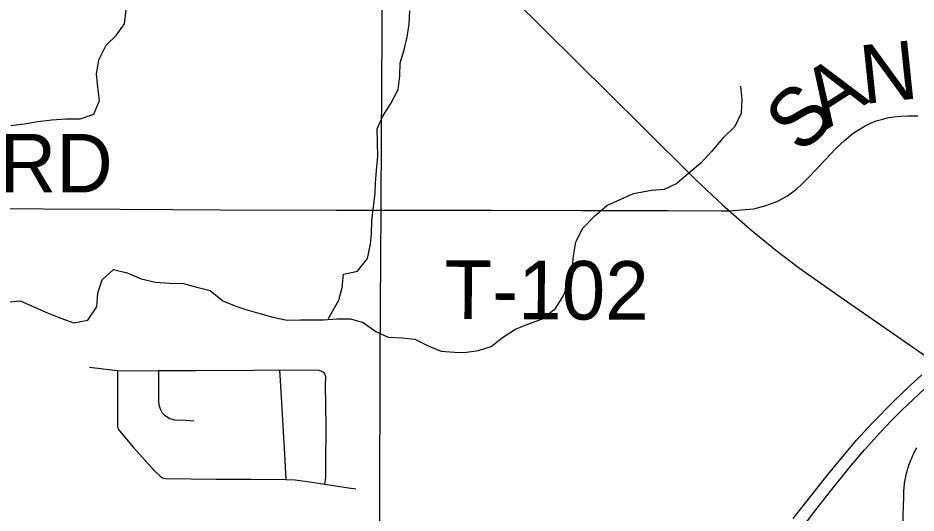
# Model space of a CAD drawing. Extents: x 0 to 34, y 0 to 22.
# Drawn here: x 16.108 to 16.98, y 7.157 to 7.637 of the extents above; entities that cross this region are included whole.
import ezdxf

# ---------------------------------------------------------------- set-up
doc = ezdxf.new("R2010")
doc.units = 0
for name, color, linetype in [('GM_X_City_Street', 7, 'Continuous'), ('GM_X_County_Road', 7, 'Continuous'), ('GM_X_County_Road_Text', 7, 'Continuous'), ('GM_X_Minor_River', 7, 'Continuous'), ('GM_X_Rail_Line', 7, 'Continuous'), ('GM_X_Township_Road', 7, 'Continuous'), ('GM_X_Township_Road_Text', 7, 'Continuous'), ('GM_X_US_Route', 7, 'Continuous')]:
    doc.layers.add(name, color=color, linetype=linetype)

msp = doc.modelspace()

# ---------------------------------------------------------------- linework, layer by layer
at = {"layer": 'GM_X_City_Street'}
for points in [[(16.17794, 7.29822), (16.19101, 7.29666), (16.20496, 7.29499), (16.22517, 7.29485), (16.24508, 7.29498), (16.281, 7.29522), (16.33696, 7.29534), (16.36248, 7.29561), (16.40048, 7.29541), (16.40344, 7.29451), (16.40537, 7.29321)], [(16.20496, 7.29499), (16.20489, 7.24068), (16.20551, 7.23827), (16.20695, 7.23649), (16.2205, 7.22047), (16.24071, 7.19799), (16.24628, 7.19255), (16.24868, 7.19111), (16.25151, 7.19035), (16.30079, 7.18966), (16.33449, 7.18953), (16.36875, 7.18946), (16.37759, 7.18898), (16.38955, 7.18747), (16.40646, 7.18478), (16.42932, 7.18139), (16.43654, 7.18018)], [(16.27901, 7.24598), (16.27166, 7.24651), (16.26071, 7.24703), (16.25585, 7.24816), (16.25126, 7.25099), (16.24873, 7.25377), (16.24663, 7.25765), (16.2455, 7.26139), (16.2451, 7.26665), (16.24509, 7.2788), (16.24508, 7.29498)], [(16.36875, 7.18946), (16.36756, 7.214), (16.36656, 7.23001), (16.36445, 7.26404), (16.36248, 7.29561)], [(16.40646, 7.18478), (16.40722, 7.19115), (16.40743, 7.20335), (16.40764, 7.24157), (16.40695, 7.2809), (16.40716, 7.28942), (16.40647, 7.29176), (16.40537, 7.29321)], [(16.96801, 7.1572), (16.96809, 7.16074), (16.96844, 7.17491), (16.96854, 7.17745), (16.96863, 7.1791), (16.96876, 7.18075), (16.96892, 7.1824), (16.9691, 7.18405), (16.96932, 7.18569), (16.96956, 7.18732), (16.96983, 7.18895), (16.97013, 7.19058), (16.97046, 7.1922), (16.97082, 7.19382), (16.97121, 7.19543), (16.97162, 7.19703), (16.97206, 7.19863), (16.97253, 7.20021), (16.97303, 7.2018), (16.97355, 7.20336), (16.9741, 7.20493), (16.97468, 7.20648), (16.97529, 7.20802), (16.97592, 7.20955), (16.97658, 7.21107), (16.97727, 7.21258), (16.97798, 7.21407), (16.97872, 7.21555), (16.97948, 7.21702), (16.98028, 7.21848), (16.98109, 7.21992)], [(16.96709, 6.846), (16.96692, 6.87816), (16.96701, 6.91796), (16.96603, 6.92391), (16.96452, 6.92871), (16.96186, 6.93457), (16.95821, 6.94079), (16.95499, 6.94708), (16.95448, 6.95198), (16.95395, 6.95757), (16.95431, 6.96246), (16.95488, 6.96527), (16.95582, 6.96921), (16.95715, 6.97321), (16.9591, 6.97827), (16.96105, 6.98298), (16.96274, 6.9892), (16.96363, 6.99604), (16.96416, 7.00563), (16.96418, 7.01099), (16.96562, 7.06595), (16.96746, 7.13621), (16.96801, 7.1572)]]:
    msp.add_lwpolyline(points, dxfattribs=at)
at = {"layer": 'GM_X_County_Road'}
for points in [[(16.45933, 6.21758), (16.45993, 6.29571), (16.4602, 6.36345), (16.46034, 6.40825), (16.4604, 6.45812), (16.46054, 6.4932), (16.46034, 6.55737), (16.46014, 6.65722), (16.46047, 6.72085), (16.4602, 6.80991), (16.45993, 6.91402), (16.45964, 7.00482), (16.45952, 7.06104), (16.45966, 7.09997), (16.45973, 7.15915), (16.46, 7.30616), (16.46034, 7.35582), (16.46068, 7.40548), (16.46088, 7.45071), (16.46097, 7.46188), (16.46133, 7.51714), (16.46167, 7.57078), (16.46199, 7.6229), (16.46237, 7.69746)], [(15.81347, 7.45375), (15.83132, 7.45358), (15.86214, 7.45372), (15.91488, 7.45321), (15.94996, 7.45307), (15.98486, 7.45294), (16.01701, 7.45283), (16.05869, 7.45239), (16.20751, 7.45147), (16.2586, 7.45115), (16.3046, 7.45105), (16.41764, 7.45078), (16.46088, 7.45071)]]:
    msp.add_lwpolyline(points, dxfattribs=at)
at = {"layer": 'GM_X_Minor_River'}
for points in [[(16.10135, 7.53287), (16.11427, 7.53449), (16.12757, 7.53649), (16.14125, 7.53812), (16.15493, 7.53937), (16.16863, 7.53909), (16.1819, 7.54376), (16.1875, 7.55713), (16.18588, 7.57005), (16.18464, 7.5826), (16.18681, 7.59632), (16.19392, 7.61084), (16.20373, 7.62005), (16.21163, 7.63153), (16.21342, 7.64487)], [(16.40989, 7.3455), (16.41994, 7.36326), (16.42327, 7.37546), (16.42431, 7.38841), (16.43798, 7.39156), (16.44777, 7.40382), (16.4507, 7.41754), (16.45176, 7.42745), (16.45204, 7.44039), (16.45345, 7.45372), (16.45525, 7.46706), (16.45555, 7.47696), (16.45659, 7.48915), (16.45762, 7.50286), (16.45751, 7.51656), (16.45702, 7.5295), (16.46263, 7.54172), (16.47052, 7.55396), (16.47764, 7.56772), (16.47905, 7.58067), (16.47933, 7.59361), (16.48341, 7.60621), (16.48636, 7.61841), (16.48816, 7.63136), (16.48882, 7.64393)], [(16.81004, 7.57101), (16.81123, 7.5581), (16.81052, 7.5448), (16.80448, 7.53187), (16.79273, 7.52044), (16.78212, 7.50788), (16.77151, 7.49608), (16.75975, 7.48655), (16.748, 7.47664), (16.73584, 7.47053), (16.7238, 7.46956)], [(16.09665, 7.36154), (16.11033, 7.36279), (16.12369, 7.3568), (16.13781, 7.35082), (16.15003, 7.34597), (16.16261, 7.34149), (16.17629, 7.34388), (16.18493, 7.35689), (16.18596, 7.3706), (16.19004, 7.3832), (16.20099, 7.39317), (16.21433, 7.38985), (16.22808, 7.38387), (16.24179, 7.38093), (16.25549, 7.37989), (16.26919, 7.37961), (16.28215, 7.37591), (16.29511, 7.37258), (16.30736, 7.36278), (16.31995, 7.35754), (16.32949, 7.35419), (16.34321, 7.35049), (16.3558, 7.34678), (16.36989, 7.34384), (16.38282, 7.34432), (16.39233, 7.34439), (16.40488, 7.34411), (16.41781, 7.34535), (16.43112, 7.34507), (16.4437, 7.34174), (16.45594, 7.33308), (16.46778, 7.32746), (16.4811, 7.3268), (16.49366, 7.32538), (16.50664, 7.319), (16.51924, 7.31377), (16.53218, 7.31273), (16.54169, 7.31242), (16.55537, 7.31443), (16.56789, 7.31833), (16.57885, 7.32717), (16.59133, 7.33526), (16.60347, 7.33992), (16.61674, 7.34497), (16.63035, 7.35535), (16.63786, 7.36721), (16.64346, 7.38019), (16.6464, 7.39316), (16.64782, 7.40611), (16.64999, 7.41983), (16.65673, 7.4332), (16.66805, 7.44471), (16.68014, 7.45508), (16.70591, 7.46669), (16.7236, 7.46997)]]:
    msp.add_lwpolyline(points, dxfattribs=at)
at = {"layer": 'GM_X_Rail_Line'}
msp.add_lwpolyline([(15.81347, 8.42413), (15.86664, 8.37143), (15.98536, 8.25413), (16.14583, 8.09508), (16.26613, 7.97601), (16.4634, 7.78033), (16.71375, 7.53246), (16.76612, 7.48045), (16.7923, 7.45586), (16.81937, 7.43215), (16.84432, 7.41198), (16.86732, 7.39446), (16.90536, 7.3674), (17.00249, 7.30017), (17.27672, 7.11103), (17.32714, 7.08007), (17.37438, 7.05477), (17.41879, 7.0339), (17.43754, 7.02593), (17.45576, 7.01868), (17.48124, 7.00895), (17.66365, 6.94632)], dxfattribs=at)
at = {"layer": 'GM_X_Township_Road'}
msp.add_lwpolyline([(16.46088, 7.45071), (16.47435, 7.45079), (16.56805, 7.45064), (16.65594, 7.45027), (16.7395, 7.4502), (16.79105, 7.44998), (16.79931, 7.45012), (16.81053, 7.45085), (16.82292, 7.45208), (16.83356, 7.45476), (16.8445, 7.45874), (16.8492, 7.46098), (16.85478, 7.46432), (16.85934, 7.46736), (16.86448, 7.47148), (16.86977, 7.47612), (16.87749, 7.48393), (16.88253, 7.48918), (16.90212, 7.51006), (16.91115, 7.51849), (16.91923, 7.52525), (16.92454, 7.52869), (16.93095, 7.53257), (16.93564, 7.53479), (16.94178, 7.53715), (16.94827, 7.53906), (16.95354, 7.54038), (16.95888, 7.54114), (16.96568, 7.54187), (16.97244, 7.54218), (16.98202, 7.54228)], dxfattribs=at)
at = {"layer": 'GM_X_US_Route'}
for points in [[(16.86115, 7.15146), (16.87968, 7.17487), (16.89388, 7.19307), (16.90763, 7.20971), (16.92262, 7.22758), (16.9377, 7.24411), (16.95879, 7.26541), (16.97476, 7.2805), (16.98597, 7.29082)], [(16.87002, 7.14295), (16.88305, 7.15982), (16.89733, 7.17818), (16.91583, 7.20098), (16.93026, 7.21822), (16.94559, 7.23502), (16.95617, 7.24612), (16.96675, 7.25648), (16.97748, 7.26692), (16.98859, 7.27721)]]:
    msp.add_lwpolyline(points, dxfattribs=at)

# ---------------------------------------------------------------- texts
at = {"layer": 'GM_X_County_Road_Text'}
msp.add_text('RD', height=0.056818, rotation=0.00001, dxfattribs=at).set_placement((16.09063, 7.46781))
at = {"layer": 'GM_X_Township_Road_Text'}
for s, height, rotation, p in [('N', 0.05682, 5.99604, (16.92921, 7.5535)), ('A', 0.05682, 32.74234, (16.89371, 7.52876)), ('S', 0.05682, 44.75473, (16.86894, 7.50374)), ('T-102', 0.056818, 359.71908, (16.52224, 7.3452))]:
    msp.add_text(s, height=height, rotation=rotation, dxfattribs=at).set_placement(p)

doc.saveas('drawing.dxf')
